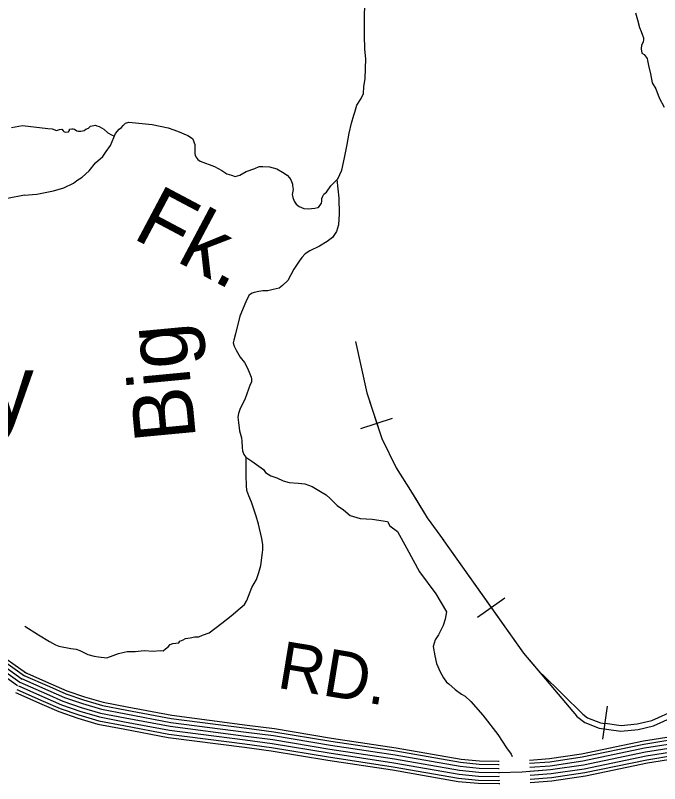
# Model space of a CAD drawing. Extents: x 1551132 to 1791609, y 378168 to 563823.
# Drawn here: x 1596494 to 1601513, y 433732 to 439720 of the extents above; entities that cross this region are included whole.
import ezdxf

# ---------------------------------------------------------------- set-up
doc = ezdxf.new("R2010")
doc.units = 0
for name, color, linetype in [('DESIGN - DRAINAGE - Bridges and Cross Drains Size Text', 7, 'Continuous'), ('DESIGN - ROW - Right-of-Way and Easement Labels', 7, 'Continuous'), ('DESIGN - TRANSPORTATION - Shoulder Lines', 7, 'Continuous'), ('DESIGN - TRANSPORTATION - Text', 7, 'Continuous'), ('SURVEY - CONTOURS - Index with Text', 7, 'Continuous'), ('SURVEY - VEGETATION - Features with Text', 7, 'Continuous')]:
    doc.layers.add(name, color=color, linetype=linetype)

msp = doc.modelspace()

# ---------------------------------------------------------------- linework, layer by layer
at = {"layer": 'DESIGN - TRANSPORTATION - Shoulder Lines'}
for p, q in [((1599186.04, 436499.29), (1599433.117, 436580.226)), ((1600094.434, 435029.511), (1600306.688, 435179.673)), ((1601070.719, 434078.161), (1601108.143, 434335.46))]:
    msp.add_line(p, q, dxfattribs=at)
for points in [[(1599142.549, 437177.525), (1599231.414, 436778.389), (1599348.411, 436421.213), (1599461.783, 436192.308), (1599573.314, 436015.511), (1599702.744, 435804.581), (1599828.741, 435630.501)], [(1599142.549, 437177.525), (1599231.414, 436778.389), (1599309.578, 436539.758)], [(1599309.578, 436539.758), (1599348.411, 436421.213), (1599461.783, 436192.308), (1599573.314, 436015.511), (1599610.338, 435955.176)], [(1599610.338, 435955.176), (1599702.744, 435804.581), (1599828.741, 435630.501)], [(1599819.399, 435643.41), (1600451.459, 434749.92), (1600864.224, 434260.549), (1600866.249, 434258.274), (1600930.122, 434207.915), (1601042.045, 434165.38), (1601212.032, 434140.655), (1601346.121, 434154.139), (1601466.243, 434181.714), (1601654.572, 434269.125), (1602293.716, 434581.175), (1602676.398, 434766.006), (1602792.637, 434831.666), (1602858.703, 434847.433), (1602936.767, 434859.141), (1603000.799, 434862.892), (1603132.829, 434856.35), (1603400.831, 434821.207), (1603942.81, 434746.881), (1604388.208, 434678.971)], [(1599819.399, 435643.41), (1600200.565, 435104.596)], [(1600200.565, 435104.596), (1600451.459, 434749.92), (1600596.889, 434577.499)], [(1600596.805, 434584.108), (1600914.423, 434272.725), (1600950.655, 434244.157), (1601052.444, 434205.473), (1601088.777, 434200.19)], [(1601089.077, 434202.265), (1601212.999, 434184.239), (1601339.088, 434196.923), (1601452.143, 434222.874), (1601635.973, 434308.193), (1601692.93, 434336.01)]]:
    msp.add_lwpolyline(points, dxfattribs=at)
at = {"layer": 'DESIGN - TRANSPORTATION - Text'}
for points in [[(1599130.059, 438943.371), (1599138.209, 438965.372), (1599154.575, 439019.398), (1599186.958, 439071.299), (1599205.241, 439111.275), (1599209.574, 439163.385), (1599217.991, 439227.487), (1599224.974, 439381.833), (1599217.441, 439458.085), (1599214.099, 439564.379), (1599212.883, 439688.707), (1599215.758, 439827.044)], [(1601324.617, 439739.768), (1601340.091, 439685.5), (1601355.516, 439625.215), (1601369.232, 439595.006), (1601378.949, 439564.847), (1601386.757, 439544.721), (1601386.64, 439532.696), (1601384.423, 439510.679), (1601372.182, 439486.753), (1601369.907, 439458.719), (1601375.599, 439426.593), (1601393.49, 439414.385), (1601417.206, 439384.076), (1601419.056, 439368.025), (1601426.689, 439329.866), (1601442.072, 439265.573), (1601455.396, 439195.296), (1601482.937, 439146.911), (1601510.295, 439078.484), (1601549.611, 439005.924)], [(1598983.304, 438423.799), (1598988.604, 438429.032), (1599006.745, 438446.95), (1599037.203, 438512.91), (1599057.844, 438609.012), (1599078.527, 438713.132), (1599095.127, 438803.251), (1599111.401, 438879.611), (1599130.059, 438943.371)], [(1596464.313, 438845.192), (1596550.395, 438862.434)], [(1596550.395, 438862.434), (1596746.648, 438839.217), (1596780.631, 438834.858), (1596814.538, 438822.483), (1596836.63, 438830.267), (1596854.654, 438832.083), (1596866.546, 438819.941), (1596872.512, 438815.866), (1596880.462, 438809.774), (1596906.511, 438813.508), (1596914.611, 438823.45), (1596916.711, 438833.45), (1596932.744, 438835.283), (1596944.752, 438835.158), (1596954.735, 438833.05), (1596972.626, 438820.841), (1596986.618, 438818.691), (1597004.609, 438816.5), (1597030.683, 438822.25), (1597042.791, 438832.142), (1597062.899, 438841.95), (1597079.066, 438857.817), (1597119.148, 438863.418), (1597127.114, 438859.326), (1597147.089, 438855.109), (1597182.888, 438832.692), (1597214.637, 438804.308), (1597242.495, 438787.982), (1597265.478, 438779.266)], [(1596561.852, 438319.136), (1596661.6, 438327.037), (1596791.93, 438351.737), (1596872.228, 438376.963), (1596946.627, 438412.264), (1596972.834, 438432.04), (1597015.133, 438459.657), (1597069.657, 438509.2), (1597118.289, 438570.818), (1597174.813, 438620.336), (1597201.221, 438660.146), (1597233.687, 438705.905), (1597260.311, 438767.757), (1597274.636, 438799.674), (1597302.985, 438833.459), (1597321.11, 438845.292), (1597333.276, 438861.201), (1597351.459, 438879.052), (1597377.55, 438886.793), (1597559.529, 438870.885), (1597685.343, 438843.526), (1597757.158, 438818.734), (1597836.873, 438783.833), (1597874.68, 438761.399), (1597882.488, 438741.273), (1597890.271, 438719.148), (1597892.238, 438715.123), (1597891.655, 438655.004), (1597891.53, 438642.979), (1597895.421, 438630.912), (1597899.288, 438616.845), (1597915.096, 438596.644), (1597932.995, 438584.428), (1598044.651, 438541.185), (1598102.391, 438510.526), (1598140.174, 438486.083), (1598178.081, 438473.666), (1598205.997, 438463.358), (1598242.138, 438475.008), (1598292.445, 438502.551), (1598358.719, 438525.91), (1598392.893, 438541.593), (1598420.926, 438543.302), (1598474.941, 438540.743), (1598530.815, 438524.126), (1598574.589, 438497.617), (1598610.396, 438475.208), (1598630.196, 438452.958), (1598642.004, 438432.791), (1598653.737, 438404.615), (1598651.637, 438394.615), (1598657.328, 438362.489), (1598650.953, 438324.471), (1598656.72, 438300.362), (1598666.453, 438272.203), (1598682.228, 438247.994), (1598706.069, 438229.71), (1598739.951, 438215.327), (1598775.934, 438210.952), (1598828.041, 438218.427), (1598850.099, 438222.202), (1598858.157, 438228.135), (1598868.298, 438242.061), (1598878.448, 438255.986), (1598882.606, 438271.97), (1598880.798, 438292.029), (1598888.981, 438309.988), (1598897.139, 438325.93), (1598917.305, 438341.755), (1598951.813, 438391.506), (1599007.753, 438449.141)], [(1598999.52, 438439.808), (1599014.92, 438294.654), (1599015.728, 438172.392), (1599010.903, 438088.265), (1598994.362, 438034.33), (1598980.137, 438012.43), (1598963.896, 437988.546), (1598923.58, 437958.903), (1598863.173, 437921.452), (1598788.775, 437886.143), (1598750.517, 437862.492), (1598726.21, 437832.683), (1598703.927, 437804.858), (1598663.294, 437743.148), (1598616.387, 437653.445), (1598573.988, 437615.803), (1598547.764, 437594.035), (1598501.615, 437582.485), (1598461.491, 437572.876), (1598421.467, 437573.293), (1598389.392, 437567.618), (1598353.293, 437559.968), (1598339.227, 437554.109), (1598325.161, 437548.242), (1598313.036, 437536.342), (1598288.528, 437486.491), (1598243.412, 437374.721), (1598208.063, 437238.809), (1598195.563, 437188.833), (1598191.347, 437166.832), (1598197.097, 437140.723), (1598214.813, 437110.472), (1598246.304, 437056.038), (1598277.911, 437013.62), (1598301.519, 436971.294), (1598321.094, 436927.001), (1598330.852, 436900.842), (1598332.71, 436886.792), (1598334.46, 436860.724), (1598324.277, 436842.791), (1598283.194, 436734.996), (1598242.337, 436649.235), (1598232.012, 436617.276), (1598225.737, 436589.284), (1598231.329, 436547.141), (1598238.712, 436482.931), (1598256.17, 436426.638), (1598257.92, 436400.562), (1598261.453, 436352.428), (1598263.203, 436326.352), (1598274.936, 436298.176), (1598288.727, 436275.984), (1598336.459, 436245.433), (1598390.125, 436206.799), (1598425.891, 436180.373), (1598443.682, 436158.139), (1598483.456, 436131.68), (1598531.33, 436115.147), (1598581.137, 436092.588), (1598627.053, 436080.087), (1598697.034, 436073.354), (1598749.025, 436068.804), (1598804.865, 436048.187), (1598884.463, 436001.26), (1598916.304, 435982.893), (1598946.045, 435954.534), (1599001.552, 435899.841), (1599049.251, 435865.282), (1599100.866, 435822.656), (1599180.681, 435797.78), (1599274.695, 435792.797), (1599392.609, 435775.547), (1599410.509, 435740.887), (1599471.307, 435696.653), (1599543.156, 435563.941), (1599642.645, 435381.461), (1599769.759, 435210.04), (1599852.065, 435071.345), (1599841.49, 435013.335), (1599827.015, 434965.384), (1599790.266, 434891.615), (1599763.883, 434853.806), (1599749.367, 434801.846), (1599760.65, 434727.578), (1599774.066, 434667.318), (1599803.457, 434602.883), (1599829.023, 434556.523), (1599852.706, 434522.206), (1599870.606, 434509.997), (1599920.205, 434465.388), (1599969.878, 434428.803), (1599997.736, 434412.478)], [(1596565.861, 438319.936), (1596431.73, 438293.127)], [(1596568.492, 434959.19), (1596673.906, 434891.963), (1596759.446, 434838.97), (1596805.219, 434812.445), (1596833.144, 434802.136), (1596925.042, 434785.152), (1596967.007, 434778.702), (1596994.948, 434770.394), (1597058.672, 434737.668), (1597106.579, 434725.151), (1597142.561, 434720.768), (1597206.518, 434712.092), (1597256.75, 434731.61), (1597296.908, 434745.227), (1597341.048, 434756.794), (1597365.123, 434762.552), (1597427.163, 434761.91), (1597497.278, 434769.202), (1597567.285, 434764.469), (1597621.375, 434769.919), (1597645.366, 434767.669), (1597663.533, 434783.511), (1597683.707, 434799.337), (1597699.873, 434815.204), (1597719.965, 434823.012), (1597744.014, 434826.771), (1597766.064, 434830.554), (1597776.188, 434842.471), (1597802.304, 434852.221), (1597818.412, 434862.072), (1597854.487, 434867.713), (1597892.594, 434875.339), (1597922.627, 434877.03), (1597950.759, 434888.764), (1598002.966, 434906.256), (1598101.772, 434981.392), (1598174.379, 435038.76), (1598245.028, 435100.161), (1598279.318, 435127.862), (1598297.643, 435159.738), (1598336.667, 435261.549), (1598371.291, 435323.317), (1598391.833, 435377.211), (1598406.391, 435433.179), (1598419.374, 435533.248), (1598421.59, 435555.274), (1598421.957, 435593.35), (1598414.441, 435643.534), (1598387.5, 435754.037), (1598370.1, 435816.347), (1598333.134, 435924.95), (1598313.61, 435975.259), (1598297.994, 436015.502), (1598294.377, 436055.62), (1598293.144, 436133.797), (1598292.235, 436246.033), (1598292.452, 436267.742)], [(1599997.736, 434412.478), (1600041.377, 434371.944), (1600136.416, 434266.741), (1600253.022, 434115.229), (1600320.045, 434010.318), (1600355.594, 433961.85), (1600364.21, 433942.649)]]:
    msp.add_lwpolyline(points, dxfattribs=at)
at = {"layer": 'SURVEY - CONTOURS - Index with Text'}
for points in [[(1593224.104, 436170.103), (1593236.846, 436169.236), (1593388.95, 436151.603), (1593715.701, 436096.56), (1593986.161, 436044.659), (1594258.305, 436006.224), (1594342.936, 435984.932), (1594437.542, 435945.348), (1594578.622, 435882.646), (1594757.193, 435788.436), (1595035.436, 435615.94), (1595416.394, 435366.183), (1595868.217, 435072.351), (1596321.522, 434775.535), (1596579.525, 434592.372)], [(1593231.087, 436144.861), (1593234.579, 436144.619), (1593385.475, 436127.119), (1593711.318, 436072.234), (1593982.103, 436020.266), (1594253.547, 435981.94), (1594335.111, 435961.415), (1594427.751, 435922.647), (1594567.823, 435860.396), (1594744.902, 435766.977), (1595022.145, 435595.097), (1595402.886, 435345.491), (1595854.709, 435051.65), (1596307.598, 434755.11), (1596565.217, 434572.222)], [(1592906.97, 436087.276), (1593096.974, 436091.859), (1593228.896, 436082.859), (1593376.751, 436065.717), (1593700.326, 436011.207), (1593971.92, 435959.09), (1594241.614, 435921.005), (1594315.47, 435902.422), (1594403.193, 435865.712), (1594540.74, 435804.586), (1594714.069, 435713.142), (1594988.812, 435542.813), (1595368.987, 435293.573), (1595820.826, 434999.724), (1596272.657, 434703.875), (1596529.326, 434521.662)], [(1593233.179, 436082.359), (1593376.751, 436065.717), (1593700.326, 436011.207), (1593971.92, 435959.09), (1594241.614, 435921.005), (1594315.47, 435902.422), (1594403.193, 435865.712), (1594540.74, 435804.586), (1594714.069, 435713.142), (1594988.812, 435542.813), (1595368.987, 435293.573), (1595820.826, 434999.724), (1596272.657, 434703.875), (1596529.326, 434521.662)], [(1593234.837, 436113.377), (1593381.117, 436096.418), (1593705.826, 436041.717), (1593977.011, 435989.682), (1594247.58, 435951.473), (1594325.287, 435931.914), (1594415.468, 435894.18), (1594554.281, 435832.495), (1594729.485, 435740.059), (1595005.479, 435568.955), (1595385.936, 435319.532), (1595837.767, 435025.683), (1596290.123, 434729.492), (1596547.267, 434546.938)], [(1593225.854, 436052), (1593226.054, 436051.983), (1593372.384, 436035.016), (1593694.826, 435980.698), (1593966.828, 435928.497), (1594235.647, 435890.538), (1594305.654, 435872.929), (1594390.918, 435837.245), (1594527.198, 435776.677), (1594698.653, 435686.225), (1594972.146, 435516.67), (1595352.037, 435267.614), (1595803.885, 434973.765), (1596255.191, 434678.258), (1596511.384, 434496.386)], [(1600499.507, 433915.824), (1600654.479, 433927.216), (1600904.039, 433964.292), (1601386.245, 434064.536), (1601602.982, 434099.637), (1601726.17, 434121.955), (1601750.795, 434130.197), (1601789.002, 434146.955), (1601883.025, 434208.674), (1602157.277, 434402.487), (1602499.044, 434594.801), (1602742.38, 434715.613), (1602848.644, 434759.122), (1602884.685, 434769.381), (1602918.359, 434772.723), (1602974.291, 434776.156), (1603034.798, 434772.981), (1603682.683, 434667.412), (1603795.355, 434650.32)], [(1600500.416, 433891.098), (1600657.204, 433902.632), (1600908.373, 433939.949), (1601390.745, 434040.227), (1601607.156, 434075.27), (1601732.328, 434097.946), (1601759.695, 434107.104), (1601800.827, 434125.155), (1601896.941, 434188.248), (1602170.51, 434381.57), (1602510.602, 434572.942), (1602752.572, 434693.07), (1602856.736, 434735.722), (1602889.327, 434745.005), (1602920.343, 434748.08), (1602974.4, 434751.397), (1603032.157, 434748.372), (1603678.842, 434642.995), (1603790.181, 434626.103)], [(1600501.557, 433860.097), (1600660.628, 433871.797), (1600913.814, 433909.415), (1601396.378, 434009.735), (1601612.398, 434044.719), (1601740.045, 434067.845), (1601770.869, 434078.154), (1601815.668, 434097.812), (1601914.391, 434162.623), (1602187.093, 434355.328), (1602525.11, 434545.533), (1602765.355, 434664.811), (1602866.886, 434706.379), (1602895.152, 434714.429), (1602922.818, 434717.179), (1602974.541, 434720.346), (1603028.848, 434717.496), (1603674.025, 434612.369), (1603783.656, 434595.735)], [(1600502.482, 433829.08), (1600664.045, 433840.963), (1600919.247, 433878.881), (1601402.011, 433979.242), (1601617.639, 434014.16), (1601747.77, 434037.736), (1601782.036, 434049.203), (1601830.501, 434070.47), (1601931.849, 434136.997), (1602203.684, 434329.094), (1602539.61, 434518.124), (1602778.138, 434636.544), (1602877.035, 434677.037), (1602900.976, 434683.854), (1602925.301, 434686.27), (1602974.675, 434689.295), (1603025.532, 434686.629), (1603669.208, 434581.743), (1603777.039, 434565.384)], [(1600503.69, 433798.087), (1600667.462, 433810.129), (1600924.681, 433848.347), (1601407.644, 433948.75), (1601622.881, 433983.601), (1601755.495, 434007.627), (1601793.202, 434020.252), (1601845.334, 434043.128), (1601949.307, 434111.371), (1602220.276, 434302.86), (1602554.109, 434490.715), (1602790.921, 434608.276), (1602887.185, 434647.694), (1602906.801, 434653.278), (1602927.784, 434655.361), (1602974.808, 434658.245), (1603022.215, 434655.761), (1603664.392, 434551.117), (1603774.789, 434534.367)], [(1596564.2, 434601.056), (1596769.937, 434510.695), (1596895.934, 434455.852), (1597032.339, 434409.126), (1597178.185, 434366.2), (1597365.723, 434329.774), (1597712.673, 434264.348), (1598300.309, 434188.738), (1598511.871, 434161.012), (1598956.494, 434087.36), (1599460.707, 434010.809), (1599966.028, 433922.607), (1600109.366, 433908.756), (1600258.305, 433906.298), (1600262.104, 433906.406)], [(1600504.79, 433767.086), (1600670.886, 433779.295), (1600930.122, 433817.813), (1601413.278, 433918.258), (1601628.123, 433953.05), (1601763.211, 433977.526), (1601804.377, 433991.301), (1601860.175, 434015.785), (1601966.756, 434085.746), (1602236.858, 434276.617), (1602568.617, 434463.306), (1602803.704, 434580.017), (1602897.335, 434618.352), (1602912.626, 434622.702), (1602930.259, 434624.46), (1602974.95, 434627.194), (1603018.907, 434624.885), (1603659.575, 434520.491), (1603781.231, 434502.033)], [(1600505.557, 433741.352), (1600673.72, 433753.719), (1600934.63, 433792.487), (1601417.952, 433892.965), (1601632.472, 433927.7), (1601769.619, 433952.55), (1601813.643, 433967.276), (1601872.483, 433993.101), (1601981.239, 434064.487), (1602250.625, 434254.859), (1602580.642, 434440.564), (1602814.303, 434556.567), (1602905.751, 434594.009), (1602917.451, 434597.343), (1602932.317, 434598.818), (1602975.058, 434601.435), (1603016.157, 434599.285), (1603655.575, 434495.091), (1603786.064, 434475.29)], [(1596529.326, 434521.662), (1596735.196, 434431.235), (1596864.534, 434374.942), (1597006.039, 434326.474), (1597157.627, 434281.856), (1597349.423, 434244.597), (1597699.098, 434178.662), (1598289.143, 434102.744), (1598499.146, 434075.218), (1598942.902, 434001.708), (1599446.74, 433925.215), (1599954.387, 433836.613), (1600104.475, 433822.104), (1600258.78, 433819.563), (1600441.267, 433824.579), (1600664.045, 433840.963), (1600919.247, 433878.881), (1601402.011, 433979.242), (1601617.639, 434014.16)], [(1596529.326, 434521.662), (1596735.196, 434431.235), (1596864.534, 434374.942), (1597006.039, 434326.474), (1597157.627, 434281.856), (1597349.423, 434244.597), (1597699.098, 434178.662), (1598289.143, 434102.744), (1598499.146, 434075.218), (1598942.902, 434001.708), (1599446.74, 433925.215), (1599954.387, 433836.613), (1600104.475, 433822.104), (1600258.78, 433819.563), (1600265.146, 433819.738)], [(1596541.792, 434550.046), (1596747.612, 434459.635), (1596875.759, 434403.867), (1597015.439, 434356.025), (1597164.977, 434312.007), (1597355.248, 434275.048), (1597703.948, 434209.296), (1598293.134, 434133.486), (1598503.696, 434105.886), (1598947.76, 434032.326), (1599451.732, 433955.816), (1599958.545, 433867.355), (1600106.225, 433853.08), (1600258.613, 433850.572), (1600264.063, 433850.722)], [(1596554.258, 434578.43), (1596760.029, 434488.045), (1596886.984, 434432.793), (1597024.847, 434385.567), (1597172.327, 434342.158), (1597361.081, 434305.49), (1597708.806, 434239.922), (1598297.126, 434164.229), (1598508.246, 434136.561), (1598952.619, 434062.943), (1599456.723, 433986.408), (1599962.712, 433898.098), (1600107.975, 433884.056), (1600258.438, 433881.581), (1600262.996, 433881.706)], [(1596504.393, 434464.894), (1596710.363, 434374.425), (1596842.085, 434317.09), (1596987.231, 434267.381), (1597142.928, 434221.554), (1597337.765, 434183.704), (1597689.39, 434117.402), (1598281.159, 434041.259), (1598490.046, 434013.875), (1598933.186, 433940.473), (1599436.757, 433864.022), (1599946.062, 433775.128), (1600100.975, 433760.153), (1600259.121, 433757.544), (1600267.313, 433757.769)], [(1596516.859, 434493.278), (1596722.779, 434402.834), (1596853.31, 434346.016), (1596996.64, 434296.923), (1597150.278, 434251.705), (1597343.598, 434214.146), (1597694.248, 434148.028), (1598285.151, 434072.001), (1598494.596, 434044.551), (1598938.044, 433971.091), (1599441.749, 433894.614), (1599950.228, 433805.87), (1600102.725, 433791.128), (1600258.946, 433788.553), (1600266.246, 433788.753)], [(1596494.051, 434441.351), (1596700.055, 434350.866), (1596832.768, 434293.098), (1596979.432, 434242.863), (1597136.836, 434196.537), (1597332.932, 434158.445), (1597685.365, 434091.985), (1598277.843, 434015.758), (1598486.279, 433988.433), (1598929.152, 433915.073), (1599432.616, 433838.638), (1599942.612, 433749.627), (1600099.525, 433734.452), (1600259.263, 433731.827), (1600268.221, 433732.077)]]:
    msp.add_lwpolyline(points, dxfattribs=at)

# ---------------------------------------------------------------- texts
at = {"layer": 'DESIGN - DRAINAGE - Bridges and Cross Drains Size Text'}
for s, height, rotation, p in [('Fk.', 474.9938, 332.0324694, (1597396.114, 437988.824)), ('Big', 475.0122, 95.4200194, (1597901.836, 436421.396))]:
    msp.add_text(s, height=height, rotation=rotation, dxfattribs=at).set_placement(p)
at = {"layer": 'DESIGN - ROW - Right-of-Way and Easement Labels'}
msp.add_text('RD.', height=369.9917, rotation=350.5943778, dxfattribs=at).set_placement((1598523.896, 434480.345))
at = {"layer": 'SURVEY - VEGETATION - Features with Text'}
msp.add_text('Mt. Joy', height=527.9876, rotation=0.0000361, dxfattribs=at).set_placement((1594362.211, 436547.589))

doc.saveas('drawing.dxf')
